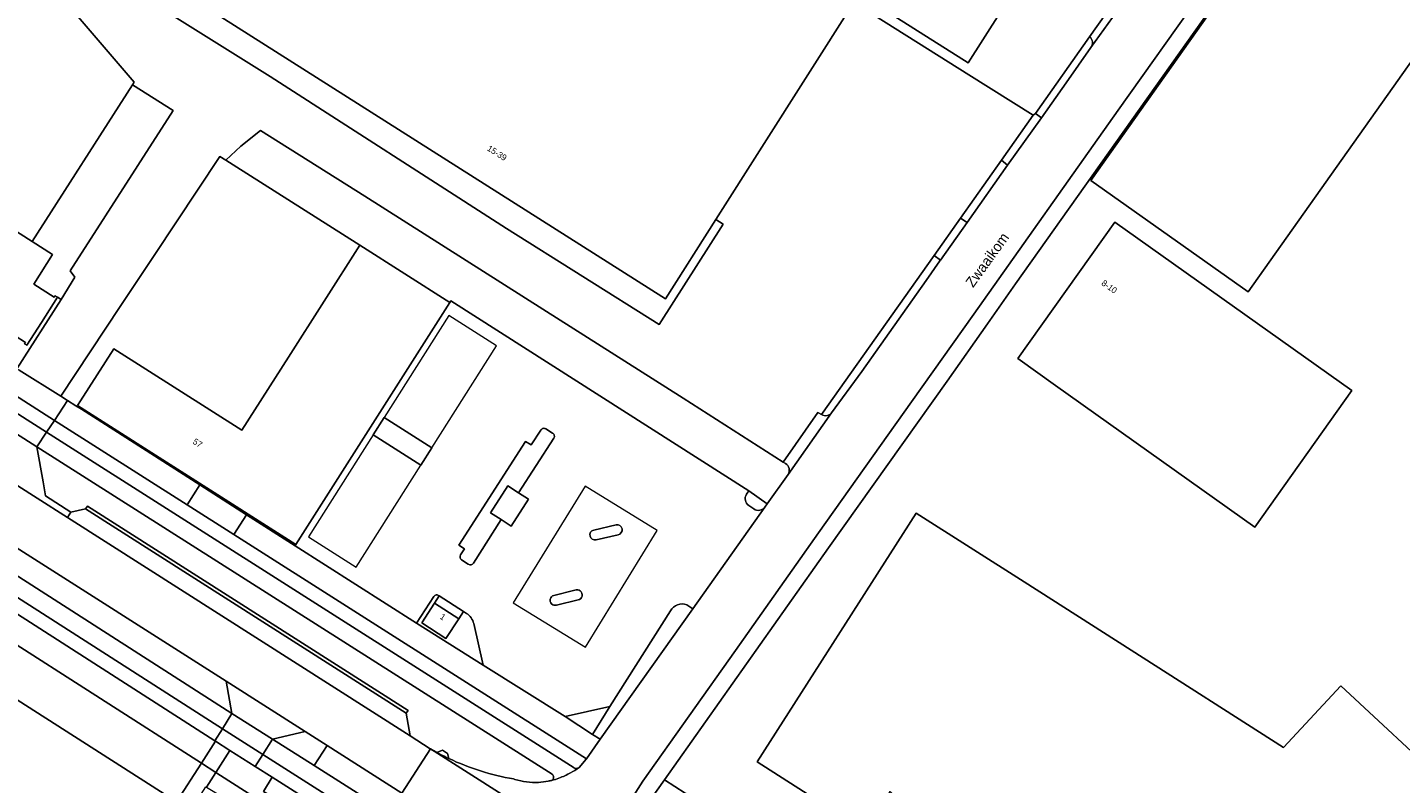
# Model space of a CAD drawing. Header units: metres. Extents: x 151448 to 154749, y 463108 to 465296.
# Tile 341 of 449: x 153739 to 153906, y 464207 to 464299. Entities that reach past the tile are written whole.
import ezdxf
from ezdxf.enums import TextEntityAlignment as Align

# ---------------------------------------------------------------- set-up
doc = ezdxf.new("R2010")
doc.units = ezdxf.units.M
for name, color, linetype, lineweight in [('B-PV-GR-BEPLANTING_CULTUUR_BODEMBEDEKKER-GV', 253, 'Continuous', 9), ('B-PV-GR-GROENVOORZIENING-GV', 253, 'Continuous', 9), ('B-PV-GR-HAAG-GV', 253, 'Continuous', 9), ('B-PV-IE-TERREINAFSCHEIDING_KUNSTMATIG_HEKWERK-G', 253, 'Continuous', 9), ('B-PV-OG-BEBOUWING-GV', 1, 'Continuous', 9), ('B-PV-OG-BEBOUWING-T18', 2, 'Continuous', 9), ('B-PV-OG-BEBOUWING_LUIFEL-GV', 1, 'Continuous', 9), ('B-PV-OG-TERREIN_BEGROEID-GV', 253, 'Continuous', 9), ('B-PV-OG-TERREIN_ERF-GV', 253, 'Continuous', 9), ('B-PV-OG-TOPOGRAFIE-T18', 2, 'Continuous', 9), ('B-PV-VH-GESLOTENVERHARDING_ASFALT-GV', 253, 'Continuous', 9), ('B-PV-VH-HALFVERHARDING-GV', 253, 'Continuous', 9), ('B-PV-VH-OPENVERHARDING_BETONSTRAATSTEEN-GV', 253, 'Continuous', 9), ('B-PV-VH-OPENVERHARDING_STRAATBAKSTEEN-GV', 253, 'Continuous', 9), ('B-PV-VH-OPENVERHARDING_TEGEL-GV', 253, 'Continuous', 9)]:
    doc.layers.add(name, color=color, linetype=linetype, lineweight=lineweight)
doc.styles.add('Drong', font='txt', dxfattribs={"height": 1.8})

msp = doc.modelspace()

# ---------------------------------------------------------------- linework, layer by layer
at = {"layer": 'B-PV-GR-BEPLANTING_CULTUUR_BODEMBEDEKKER-GV', "flags": 128}
for points in [[(153744.101, 464253.693), (153742.498, 464251.271), (153758.667, 464240.985), (153760.228, 464243.42), (153749.753, 464250.138), (153745.802, 464252.623), (153745.107, 464253.06)], [(153765.897, 464239.784), (153764.349, 464237.371), (153807.274, 464210.065), (153808.957, 464212.451), (153808.03, 464213.041), (153804.68, 464215.222), (153794.705, 464221.488), (153786.591, 464226.578), (153771.799, 464236.017)], [(153816.767, 464207.49), (153815.014, 464205.011), (153825.272, 464198.536), (153826.838, 464201.018)]]:
    msp.add_lwpolyline(points, close=True, dxfattribs=at)
at = {"layer": 'B-PV-GR-GROENVOORZIENING-GV', "flags": 128}
for points in [[(153868.542, 464297.981), (153861.939, 464288.647), (153862.673, 464288.12), (153865.687, 464292.38), (153868.694, 464296.664)], [(153848.634, 464268.313), (153850.318, 464270.701), (153850.379, 464270.788), (153849.603, 464271.337), (153835.891, 464251.973), (153836.043, 464251.89)], [(153837.134, 464252.191), (153840.817, 464257.227), (153848.634, 464268.313)]]:
    msp.add_lwpolyline(points, dxfattribs=at)
at = {"layer": 'B-PV-GR-GROENVOORZIENING-GV'}
for points in [[(153868.694, 464296.664, 0.38276), (153868.542, 464297.981)], [(153836.043, 464251.89, 0.296032), (153837.134, 464252.191)]]:
    msp.add_lwpolyline(points, format="xyb", dxfattribs=at)
at = {"layer": 'B-PV-GR-GROENVOORZIENING-GV', "flags": 128}
msp.add_lwpolyline([(153858.545, 464282.327), (153857.814, 464282.933), (153852.836, 464275.902), (153853.611, 464275.354)], close=True, dxfattribs=at)
at = {"layer": 'B-PV-GR-HAAG-GV', "flags": 128}
for points in [[(153868.542, 464297.981), (153861.939, 464288.647), (153862.673, 464288.12), (153865.687, 464292.38), (153868.694, 464296.664)], [(153850.379, 464270.788), (153849.603, 464271.337), (153835.891, 464251.973), (153836.043, 464251.89)], [(153837.134, 464252.191), (153840.817, 464257.227), (153848.634, 464268.313), (153850.318, 464270.701), (153850.379, 464270.788)]]:
    msp.add_lwpolyline(points, dxfattribs=at)
at = {"layer": 'B-PV-GR-HAAG-GV'}
for points in [[(153868.694, 464296.664, 0.38276), (153868.542, 464297.981)], [(153836.043, 464251.89, 0.296032), (153837.134, 464252.191)]]:
    msp.add_lwpolyline(points, format="xyb", dxfattribs=at)
at = {"layer": 'B-PV-GR-HAAG-GV', "flags": 128}
msp.add_lwpolyline([(153858.545, 464282.327), (153857.814, 464282.933), (153852.836, 464275.902), (153853.611, 464275.354)], close=True, dxfattribs=at)
at = {"layer": 'B-PV-IE-TERREINAFSCHEIDING_KUNSTMATIG_HEKWERK-G', "flags": 128}
msp.add_lwpolyline([(153745.782, 464252.786), (153745.802, 464252.623)], dxfattribs=at)
at = {"layer": 'B-PV-OG-BEBOUWING-GV', "flags": 128}
for points in [[(153724.507, 464389.55), (153695.288, 464343.222), (153816.902, 464266.081), (153823.039, 464275.736), (153839.824, 464302.142), (153840.507, 464303.217), (153853.733, 464294.807), (153859.675, 464304.135), (153825.712, 464325.773), (153806.005, 464338.333), (153800.318, 464341.958), (153780, 464354.35)], [(153904.429, 464304.819), (153892.116, 464313.532), (153868.705, 464280.467), (153887.838, 464266.904), (153915.515, 464306.051), (153912.578, 464310.423)], [(153723.318, 464270.17), (153735.565, 464261.139), (153736.304, 464262.257), (153736.371, 464262.214), (153736.469, 464262.364), (153738.978, 464260.757), (153738.882, 464260.593), (153739.149, 464260.424), (153740.922, 464263.207), (153742.866, 464266.261), (153742.596, 464266.433), (153742.494, 464266.272), (153739.989, 464267.868), (153742.283, 464271.469), (153739.808, 464273.045), (153726.729, 464281.374), (153720.657, 464271.852), (153720.973, 464271.649), (153721.081, 464271.82), (153721.624, 464271.419)], [(153864.402, 464255.535), (153888.66, 464238.29), (153900.46, 464254.89), (153871.61, 464275.4), (153859.81, 464258.8)], [(153771.89, 464236.16), (153790.647, 464265.615), (153779.682, 464272.598), (153771.007, 464258.976), (153765.329, 464250.06), (153749.725, 464259.997), (153745.678, 464253.642), (153745.32, 464253.08), (153745.782, 464252.786)], [(153782.638, 464251.609), (153781.299, 464249.498), (153787.127, 464245.803), (153788.465, 464247.915)], [(153756.445, 464205.426), (153715.976, 464231.287), (153716.833, 464232.63), (153713.161, 464234.977), (153712.289, 464233.612), (153700.263, 464241.297), (153689.317, 464224.169), (153745.484, 464188.275)], [(153788.79, 464228.998), (153787.256, 464226.612), (153790.179, 464224.722), (153791.724, 464227.111)]]:
    msp.add_lwpolyline(points, close=True, dxfattribs=at)
msp.add_lwpolyline([(153870.094, 464181.643), (153870.275, 464181.827), (153880.369, 464172.386), (153895.96, 464157.803), (153915.698, 464179.313), (153900.286, 464193.749), (153912.323, 464206.706), (153899.104, 464218.967), (153892.152, 464211.465), (153873.607, 464223.292), (153860.581, 464231.6), (153847.424, 464239.991), (153828.065, 464209.684), (153841.375, 464201.177), (153844.251, 464206.106), (153867.188, 464184.68), (153867.417, 464184.483), (153867.245, 464184.272)], dxfattribs=at)
at = {"layer": 'B-PV-OG-BEBOUWING_LUIFEL-GV', "flags": 128}
for points in [[(153782.638, 464251.609), (153788.465, 464247.915), (153796.339, 464260.334), (153790.511, 464264.029)], [(153787.127, 464245.803), (153781.299, 464249.498), (153773.426, 464237.079), (153779.253, 464233.384)], [(153815.903, 464237.874), (153807.121, 464243.273), (153798.373, 464229.044), (153807.155, 464223.645)]]:
    msp.add_lwpolyline(points, close=True, dxfattribs=at)
at = {"layer": 'B-PV-OG-TERREIN_BEGROEID-GV', "flags": 128}
for points in [[(153763.408, 464219.537), (153736.962, 464236.379), (153710.25, 464253.39), (153702.267, 464258.468), (153701.191, 464259.153), (153697.362, 464258.214), (153697.349, 464258.194), (153702.858, 464254.711), (153706.222, 464252.567), (153735.42, 464233.956), (153764.125, 464215.591)], [(153737.444, 464228.031), (153735.787, 464225.289), (153760.398, 464209.538), (153762.101, 464212.208), (153762.031, 464212.253)], [(153798.836, 464193.534), (153800.383, 464195.99), (153784.817, 464205.903), (153775.714, 464211.7), (153774.144, 464209.24)], [(153768.564, 464204.298), (153769.214, 464205.316), (153767.972, 464206.099), (153769.029, 464207.832), (153766.949, 464209.146), (153763.872, 464211.089), (153762.164, 464208.405), (153762.733, 464208.04)]]:
    msp.add_lwpolyline(points, close=True, dxfattribs=at)
for points in [[(153803.098, 464208.21), (153740.361, 464248.042), (153741.127, 464243.789), (153741.438, 464242.067), (153744.513, 464240.108), (153746.305, 464240.489), (153746.52, 464240.826), (153785.556, 464215.945), (153785.341, 464215.608), (153785.803, 464212.853), (153788.25, 464211.293), (153788.277, 464211.278)], [(153789.051, 464210.847), (153789.765, 464211.101), (153790.378, 464210.721), (153790.53, 464210.103)], [(153767.704, 464202.953), (153768.564, 464204.298), (153762.733, 464208.04), (153762.164, 464208.405), (153761.027, 464206.618), (153761.832, 464206.116), (153766.052, 464203.484)], [(153798.405, 464207.612), (153798.579, 464207.541)]]:
    msp.add_lwpolyline(points, dxfattribs=at)
at = {"layer": 'B-PV-OG-TERREIN_BEGROEID-GV'}
for points in [[(153788.277, 464211.278, 0.0060293), (153789.051, 464210.847)], [(153790.53, 464210.103, 0.0667007), (153798.405, 464207.612)], [(153803.062, 464207.446, 0.5104481), (153803.098, 464208.21)], [(153798.579, 464207.541, 0.0412235), (153799.987, 464207.255)], [(153799.987, 464207.255, 0.0396863), (153801.424, 464207.198)], [(153801.424, 464207.198, 0.0396099), (153802.636, 464207.348)], [(153802.636, 464207.348, 0.0144024), (153803.062, 464207.446)]]:
    msp.add_lwpolyline(points, format="xyb", dxfattribs=at)
at = {"layer": 'B-PV-OG-TERREIN_ERF-GV', "flags": 128}
for points in [[(153891.91, 464313.541), (153867.965, 464279.801), (153859.535, 464267.891), (153856.112, 464263.027), (153851.211, 464256.063), (153836.753, 464235.753), (153816.776, 464207.502), (153816.767, 464207.49), (153826.838, 464201.018), (153829.333, 464199.415), (153836.524, 464194.794), (153833.443, 464193.378), (153845.279, 464185.906), (153850.447, 464182.613), (153882.549, 464162.167), (153898.604, 464151.977), (153900.634, 464154.208), (153905.872, 464150.91), (153906.131, 464150.747), (153913.895, 464145.858)], [(153672.148, 464299.31), (153707.469, 464276.759), (153707.52, 464276.726), (153712.762, 464273.379), (153712.957, 464273.255), (153719.957, 464268.785), (153720.59, 464269.785), (153721.183, 464270.722), (153721.624, 464271.419), (153721.081, 464271.82), (153720.973, 464271.649), (153720.657, 464271.852), (153726.729, 464281.374), (153739.808, 464273.045), (153752.001, 464292.129), (153752.215, 464292.463), (153744.201, 464301.837)], [(153826.763, 464242.283), (153827.033, 464242.712), (153790.775, 464265.817), (153790.647, 464265.615), (153771.89, 464236.16), (153771.799, 464236.017)], [(153801.715, 464250.088), (153800.561, 464248.286), (153799.874, 464248.71), (153791.743, 464236.091), (153792.432, 464235.633), (153791.959, 464234.9)], [(153791.959, 464234.9), (153792.432, 464235.633), (153791.743, 464236.091), (153799.874, 464248.71), (153800.561, 464248.286), (153801.715, 464250.088)], [(153803.161, 464249.724), (153802.35, 464250.228)], [(153802.35, 464250.228), (153803.161, 464249.724)], [(153803.308, 464249.101), (153799.024, 464242.463), (153800.24, 464241.681), (153798.132, 464238.401), (153796.896, 464239.194), (153793.52, 464233.895)], [(153799.024, 464242.463), (153803.308, 464249.101)], [(153793.52, 464233.895), (153796.896, 464239.194), (153795.607, 464240.032), (153797.712, 464243.314), (153799.024, 464242.463)], [(153829.01, 464240.705), (153829.296, 464241.11), (153827.033, 464242.712), (153826.763, 464242.283)], [(153819.501, 464228.809), (153820.224, 464228.312), (153829.01, 464240.705)], [(153827.647, 464240.491), (153827.056, 464240.91)], [(153827.056, 464240.91), (153827.647, 464240.491)], [(153867.245, 464184.272), (153867.417, 464184.483), (153867.188, 464184.68), (153844.251, 464206.106), (153841.375, 464201.177), (153828.065, 464209.684), (153847.424, 464239.991), (153860.581, 464231.6), (153873.607, 464223.292), (153892.152, 464211.465), (153899.104, 464218.967), (153912.323, 464206.706), (153900.286, 464193.749), (153915.698, 464179.313), (153895.96, 464157.803), (153880.369, 464172.386), (153870.275, 464181.827), (153870.094, 464181.643)], [(153808.167, 464237.922), (153810.888, 464238.548)], [(153810.888, 464238.548), (153808.167, 464237.922)], [(153811.136, 464237.339), (153808.457, 464236.73)], [(153808.457, 464236.73), (153811.136, 464237.339)], [(153771.799, 464236.017), (153786.591, 464226.578), (153788.68, 464229.811)], [(153792.088, 464234.284), (153792.897, 464233.745)], [(153792.897, 464233.745), (153792.088, 464234.284)], [(153788.68, 464229.811), (153786.591, 464226.578), (153794.705, 464221.488), (153793.55, 464226.527)], [(153790.179, 464224.722), (153787.256, 464226.612), (153788.79, 464228.998), (153789.361, 464229.913)], [(153789.361, 464229.913), (153792.308, 464228.015), (153792.682, 464227.774)], [(153803.309, 464229.966), (153805.868, 464230.58)], [(153805.868, 464230.58), (153803.309, 464229.966)], [(153792.682, 464227.774), (153792.308, 464228.015), (153791.724, 464227.111), (153790.179, 464224.722)], [(153793.55, 464226.527), (153794.705, 464221.488), (153804.68, 464215.222), (153810.124, 464216.446), (153817.503, 464228.077)], [(153806.27, 464229.408), (153803.65, 464228.784)], [(153803.65, 464228.784), (153806.27, 464229.408)], [(153817.503, 464228.077), (153810.124, 464216.446), (153808.03, 464213.041), (153808.957, 464212.451), (153820.224, 464228.312)], [(153820.224, 464228.312), (153819.501, 464228.809)], [(153757.39, 464204.822), (153760.398, 464209.538), (153735.787, 464225.289)]]:
    msp.add_lwpolyline(points, dxfattribs=at)
for points in [[(153904.429, 464304.819), (153912.578, 464310.423), (153915.515, 464306.051), (153887.838, 464266.904), (153868.705, 464280.467), (153892.116, 464313.532)], [(153743.279, 464254.21), (153744.101, 464253.693), (153745.107, 464253.06), (153745.802, 464252.623), (153749.753, 464250.138), (153760.228, 464243.42), (153765.897, 464239.784), (153771.799, 464236.017), (153771.89, 464236.16), (153745.782, 464252.786), (153745.32, 464253.08), (153745.678, 464253.642), (153749.725, 464259.997), (153765.329, 464250.06), (153771.007, 464258.976), (153779.682, 464272.598), (153764.251, 464282.383), (153763.38, 464282.936), (153762.635, 464283.408), (153754.636, 464271.326), (153750.524, 464265.116)], [(153900.46, 464254.89), (153888.66, 464238.29), (153864.402, 464255.535), (153859.81, 464258.8), (153871.61, 464275.4)], [(153722.361, 464268.657), (153721.727, 464267.655), (153724.12, 464266.127), (153724.262, 464266.249), (153732.323, 464261.098), (153735.825, 464258.896), (153735.996, 464258.789), (153737.946, 464257.563), (153743.312, 464265.977), (153742.866, 464266.261), (153740.922, 464263.207), (153739.149, 464260.424), (153738.882, 464260.593), (153738.978, 464260.757), (153736.469, 464262.364), (153736.371, 464262.214), (153736.304, 464262.257), (153735.565, 464261.139), (153723.318, 464270.17), (153722.957, 464269.599)], [(153781.299, 464249.498), (153782.638, 464251.609), (153788.465, 464247.915), (153787.127, 464245.803)], [(153796.896, 464239.194), (153798.132, 464238.401), (153800.24, 464241.681), (153799.024, 464242.463), (153797.712, 464243.314), (153795.607, 464240.032)], [(153756.445, 464205.426), (153745.484, 464188.275), (153689.317, 464224.169), (153700.263, 464241.297), (153712.289, 464233.612), (153713.161, 464234.977), (153716.833, 464232.63), (153715.976, 464231.287)], [(153791.724, 464227.111), (153792.308, 464228.015), (153789.361, 464229.913), (153788.79, 464228.998)], [(153804.68, 464215.222), (153808.03, 464213.041), (153810.124, 464216.446)]]:
    msp.add_lwpolyline(points, close=True, dxfattribs=at)
at = {"layer": 'B-PV-OG-TERREIN_ERF-GV'}
for points in [[(153802.35, 464250.228, 0.4286889), (153801.715, 464250.088)], [(153801.715, 464250.088, -0.4286889), (153802.35, 464250.228)], [(153803.308, 464249.101, 0.4187313), (153803.161, 464249.724)], [(153803.161, 464249.724, -0.4187313), (153803.308, 464249.101)], [(153827.056, 464240.91, -0.4101782), (153826.763, 464242.283)], [(153826.763, 464242.283, 0.4101782), (153827.056, 464240.91)], [(153829.01, 464240.705, -0.4064584), (153827.647, 464240.491)], [(153827.647, 464240.491, 0.4064584), (153829.01, 464240.705)], [(153808.457, 464236.73, -0.998416), (153808.167, 464237.922)], [(153808.167, 464237.922, 0.998416), (153808.457, 464236.73)], [(153810.888, 464238.548, -0.997456), (153811.136, 464237.339)], [(153811.136, 464237.339, 0.997456), (153810.888, 464238.548)], [(153791.959, 464234.9, 0.4141564), (153792.088, 464234.284)], [(153792.088, 464234.284, -0.4141564), (153791.959, 464234.9)], [(153792.897, 464233.745, 0.4015796), (153793.52, 464233.895)], [(153793.52, 464233.895, -0.4015796), (153792.897, 464233.745)], [(153788.68, 464229.811, -0.4491606), (153789.361, 464229.913)], [(153789.361, 464229.913, 0.4491606), (153788.68, 464229.811)], [(153803.65, 464228.784, -1.0179789), (153803.309, 464229.966)], [(153803.309, 464229.966, 1.0179789), (153803.65, 464228.784)], [(153805.868, 464230.58, -1.1378158), (153806.27, 464229.408)], [(153806.27, 464229.408, 1.1378158), (153805.868, 464230.58)], [(153817.503, 464228.077, -0.3773385), (153819.501, 464228.809)], [(153819.501, 464228.809, 0.3773385), (153817.503, 464228.077)], [(153792.682, 464227.774, -0.2019309), (153793.55, 464226.527)], [(153793.55, 464226.527, 0.2019309), (153792.682, 464227.774)]]:
    msp.add_lwpolyline(points, format="xyb", dxfattribs=at)
at = {"layer": 'B-PV-VH-GESLOTENVERHARDING_ASFALT-GV', "flags": 128}
for points in [[(153812.999, 464205.58), (153814.153, 464207.359), (153825.445, 464223.242), (153835.55, 464237.562), (153846.871, 464253.54), (153854.433, 464264.214), (153872.016, 464289.036), (153882.115, 464303.265), (153897.414, 464324.912), (153898.991, 464327.159)], [(153887.85, 464323.701), (153878.229, 464310.144), (153877.586, 464309.137), (153876.533, 464307.665), (153872.894, 464302.565), (153868.694, 464296.664), (153865.687, 464292.38), (153862.673, 464288.12), (153858.545, 464282.327), (153853.611, 464275.354), (153850.379, 464270.788), (153850.318, 464270.701), (153848.634, 464268.313), (153840.817, 464257.227), (153837.134, 464252.191), (153831.835, 464244.694), (153829.296, 464241.11), (153829.01, 464240.705), (153820.224, 464228.312), (153808.957, 464212.451), (153807.274, 464210.065), (153807.241, 464210.02), (153806.384, 464209.009)], [(153763.408, 464219.537), (153773.046, 464213.399), (153775.714, 464211.7), (153784.817, 464205.903), (153788.277, 464211.278), (153788.25, 464211.293), (153785.803, 464212.853), (153744.088, 464239.442), (153740.41, 464241.786), (153726.708, 464250.52), (153725.075, 464251.559), (153710.859, 464260.594), (153697.033, 464269.383), (153644.677, 464302.663), (153644.343, 464302.876), (153634.389, 464309.143), (153630.784, 464303.391), (153643.676, 464295.564)], [(153738.213, 464257.395), (153743.279, 464254.21), (153750.524, 464265.116), (153754.636, 464271.326), (153762.635, 464283.408), (153763.38, 464282.936), (153765.207, 464284.642), (153767.579, 464286.571), (153780.296, 464278.554), (153801.983, 464264.808), (153819.045, 464253.955), (153831.241, 464246.193), (153835.433, 464252.221), (153835.891, 464251.973), (153849.603, 464271.337), (153852.836, 464275.902), (153857.814, 464282.933), (153861.655, 464288.428), (153853.835, 464293.331), (153839.824, 464302.142), (153823.039, 464275.736), (153823.92, 464275.176), (153816.152, 464262.939), (153797.53, 464274.651), (153768.755, 464293.118), (153744.223, 464308.514)], [(153744.201, 464301.837), (153752.215, 464292.463), (153752.001, 464292.129), (153756.97, 464288.979), (153744.439, 464269.475), (153744.988, 464268.698), (153743.312, 464265.977), (153737.946, 464257.563)], [(153644.92, 464294.863), (153654.47, 464288.824), (153656.824, 464287.375), (153661.761, 464284.234), (153664.452, 464282.523), (153671.944, 464277.757), (153690.209, 464266.138), (153690.697, 464265.828), (153700.015, 464259.901), (153701.191, 464259.153), (153702.267, 464258.468), (153710.25, 464253.39), (153736.962, 464236.379), (153763.408, 464219.537)], [(153819.507, 464191.411), (153788.277, 464211.278), (153784.817, 464205.903)], [(153788.277, 464211.278), (153819.507, 464191.411)], [(153798.579, 464207.541), (153798.405, 464207.612)]]:
    msp.add_lwpolyline(points, dxfattribs=at)
at = {"layer": 'B-PV-VH-GESLOTENVERHARDING_ASFALT-GV'}
for points in [[(153789.051, 464210.847, -0.0060293), (153788.277, 464211.278)], [(153790.53, 464210.103, -0.0135619), (153789.051, 464210.847)], [(153798.405, 464207.612, -0.0667007), (153790.53, 464210.103)], [(153805.355, 464208.364, -0.0380126), (153803.917, 464207.713)], [(153806.384, 464209.009, -0.0491394), (153805.355, 464208.364)], [(153799.987, 464207.255, -0.0412235), (153798.579, 464207.541)], [(153801.424, 464207.198, -0.0396863), (153799.987, 464207.255)], [(153802.636, 464207.348, -0.0396099), (153801.424, 464207.198)], [(153803.062, 464207.446, -0.0144024), (153802.636, 464207.348)], [(153803.917, 464207.713, -0.0268399), (153803.062, 464207.446)]]:
    msp.add_lwpolyline(points, format="xyb", dxfattribs=at)
at = {"layer": 'B-PV-VH-HALFVERHARDING-GV', "flags": 128}
for points in [[(153790.378, 464210.721), (153789.765, 464211.101), (153789.051, 464210.847)], [(153790.53, 464210.103), (153790.378, 464210.721)]]:
    msp.add_lwpolyline(points, dxfattribs=at)
at = {"layer": 'B-PV-VH-HALFVERHARDING-GV'}
msp.add_lwpolyline([(153789.051, 464210.847, 0.0135619), (153790.53, 464210.103)], format="xyb", dxfattribs=at)
at = {"layer": 'B-PV-VH-OPENVERHARDING_BETONSTRAATSTEEN-GV', "flags": 128}
for points in [[(153816.902, 464266.081), (153695.288, 464343.222), (153724.507, 464389.55), (153722.093, 464391.503), (153717.256, 464383.988), (153706.223, 464366.64), (153692.923, 464345.584), (153692.327, 464344.765), (153691.955, 464344.121), (153691.806, 464343.674), (153691.732, 464343.178), (153691.682, 464342.583), (153691.806, 464342.087), (153692.054, 464341.69), (153692.377, 464341.417), (153725.75, 464320.262), (153744.223, 464308.514), (153768.755, 464293.118), (153797.53, 464274.651), (153816.152, 464262.939), (153823.92, 464275.176), (153823.039, 464275.736)], [(153861.939, 464288.647), (153868.542, 464297.981), (153871.6, 464302.31), (153871.713, 464302.481), (153856.369, 464312.259), (153846.365, 464318.632), (153823.76, 464332.92), (153808.707, 464342.482), (153806.005, 464338.333), (153825.712, 464325.773), (153859.675, 464304.135), (153853.733, 464294.807), (153840.507, 464303.217), (153839.824, 464302.142), (153853.835, 464293.331), (153861.655, 464288.428)], [(153739.808, 464273.045), (153742.283, 464271.469), (153739.989, 464267.868), (153742.494, 464266.272), (153742.596, 464266.433), (153742.866, 464266.261), (153743.312, 464265.977), (153744.988, 464268.698), (153744.439, 464269.475), (153756.97, 464288.979), (153752.001, 464292.129)], [(153857.814, 464282.933), (153858.545, 464282.327), (153862.673, 464288.12), (153861.939, 464288.647), (153861.655, 464288.428)], [(153849.603, 464271.337), (153850.379, 464270.788), (153853.611, 464275.354), (153852.836, 464275.902)], [(153734.252, 464256.519), (153733.298, 464255.077), (153741.544, 464249.83), (153742.498, 464251.271), (153735.022, 464256.029)], [(153732.099, 464253.326), (153740.361, 464248.042), (153741.544, 464249.83), (153733.298, 464255.077)], [(153760.228, 464243.42), (153758.667, 464240.985), (153764.349, 464237.371), (153765.897, 464239.784)], [(153769.055, 464212.447), (153764.125, 464215.591), (153762.953, 464213.712), (153767.867, 464210.6)], [(153762.031, 464212.253), (153762.101, 464212.208), (153763.872, 464211.089), (153766.949, 464209.146), (153767.867, 464210.6), (153762.953, 464213.712)], [(153769.055, 464212.447), (153774.144, 464209.24), (153775.714, 464211.7), (153773.046, 464213.399)], [(153763.872, 464211.089), (153762.101, 464212.208), (153760.398, 464209.538), (153762.164, 464208.405)], [(153760.398, 464209.538), (153757.39, 464204.822), (153746.442, 464187.662), (153748.142, 464186.579), (153760.946, 464206.669), (153761.027, 464206.618), (153762.164, 464208.405)], [(153769.029, 464207.832), (153767.972, 464206.099), (153769.214, 464205.316), (153768.564, 464204.298), (153771.786, 464202.231), (153772.449, 464203.239), (153773.317, 464202.725), (153774.374, 464204.417)]]:
    msp.add_lwpolyline(points, close=True, dxfattribs=at)
for points in [[(153868.694, 464296.664), (153872.894, 464302.565), (153872.829, 464302.496), (153872.758, 464302.434), (153872.682, 464302.378), (153872.601, 464302.328), (153872.516, 464302.286), (153872.428, 464302.252), (153872.337, 464302.226), (153872.244, 464302.207), (153872.15, 464302.197), (153872.055, 464302.196), (153871.961, 464302.202), (153871.868, 464302.217), (153871.776, 464302.24), (153871.686, 464302.271), (153871.6, 464302.31), (153868.542, 464297.981)], [(153831.507, 464246.029), (153831.241, 464246.193), (153819.045, 464253.955), (153801.983, 464264.808), (153780.296, 464278.554), (153767.579, 464286.571), (153765.207, 464284.642), (153763.38, 464282.936), (153764.251, 464282.383), (153779.682, 464272.598), (153790.647, 464265.615)], [(153790.647, 464265.615), (153790.775, 464265.817), (153827.033, 464242.712), (153829.296, 464241.11), (153831.835, 464244.694)], [(153836.043, 464251.89), (153835.891, 464251.973), (153835.433, 464252.221), (153831.241, 464246.193), (153831.507, 464246.029)], [(153831.835, 464244.694), (153837.134, 464252.191)], [(153805.774, 464208.957), (153741.544, 464249.83), (153740.361, 464248.042), (153803.098, 464208.21)]]:
    msp.add_lwpolyline(points, dxfattribs=at)
at = {"layer": 'B-PV-VH-OPENVERHARDING_BETONSTRAATSTEEN-GV'}
for points in [[(153868.542, 464297.981, -0.38276), (153868.694, 464296.664)], [(153837.134, 464252.191, -0.296032), (153836.043, 464251.89)], [(153831.835, 464244.694, 0.4105494), (153831.507, 464246.029)], [(153831.507, 464246.029, -0.4105494), (153831.835, 464244.694)], [(153803.098, 464208.21, -0.5104481), (153803.062, 464207.446)], [(153803.917, 464207.713, 0.0380126), (153805.355, 464208.364)], [(153805.355, 464208.364, 0.0491394), (153806.384, 464209.009)], [(153805.891, 464208.908, -0.0952152), (153805.774, 464208.957)], [(153806.017, 464208.899, -0.1026563), (153805.891, 464208.908)], [(153806.205, 464208.934, -0.1015073), (153806.017, 464208.899)], [(153806.384, 464209.009, -0.0947274), (153806.205, 464208.934)], [(153803.062, 464207.446, 0.0268399), (153803.917, 464207.713)]]:
    msp.add_lwpolyline(points, format="xyb", dxfattribs=at)
at = {"layer": 'B-PV-VH-OPENVERHARDING_STRAATBAKSTEEN-GV', "flags": 128}
for points in [[(153743.279, 464254.21), (153738.213, 464257.395), (153737.946, 464257.563), (153737.835, 464257.388), (153735.022, 464256.029), (153742.498, 464251.271), (153744.101, 464253.693)], [(153740.361, 464248.042), (153732.099, 464253.326), (153727.863, 464252.259), (153725.075, 464251.559), (153726.708, 464250.52), (153740.41, 464241.786), (153744.088, 464239.442), (153744.513, 464240.108), (153741.438, 464242.067), (153741.127, 464243.789)], [(153785.803, 464212.853), (153785.341, 464215.608), (153746.305, 464240.489), (153744.513, 464240.108), (153744.088, 464239.442)], [(153773.046, 464213.399), (153763.408, 464219.537), (153764.125, 464215.591), (153769.055, 464212.447)]]:
    msp.add_lwpolyline(points, close=True, dxfattribs=at)
at = {"layer": 'B-PV-VH-OPENVERHARDING_TEGEL-GV', "flags": 128}
for points in [[(153898.991, 464327.159), (153897.414, 464324.912), (153882.115, 464303.265), (153872.016, 464289.036), (153854.433, 464264.214), (153846.871, 464253.54), (153835.55, 464237.562), (153825.445, 464223.242), (153814.153, 464207.359), (153812.999, 464205.58)], [(153815.014, 464205.011), (153816.767, 464207.49), (153816.776, 464207.502), (153836.753, 464235.753), (153851.211, 464256.063), (153856.112, 464263.027), (153859.535, 464267.891), (153867.965, 464279.801), (153891.91, 464313.541), (153900.735, 464325.945), (153900.814, 464326.052)], [(153806.384, 464209.009), (153807.241, 464210.02), (153807.274, 464210.065), (153764.349, 464237.371), (153758.667, 464240.985), (153742.498, 464251.271), (153741.544, 464249.83), (153805.774, 464208.957)]]:
    msp.add_lwpolyline(points, dxfattribs=at)
for points in [[(153735.42, 464233.956), (153706.222, 464252.567), (153702.858, 464254.711), (153697.349, 464258.194), (153696.156, 464256.337), (153701.799, 464252.746), (153704.969, 464250.728), (153734.234, 464232.095), (153762.953, 464213.712), (153764.125, 464215.591)], [(153715.346, 464238.372), (153718.846, 464236.132), (153720.509, 464238.816), (153733.759, 464230.367), (153732.043, 464227.686), (153735.787, 464225.289), (153737.444, 464228.031), (153762.031, 464212.253), (153762.953, 464213.712), (153734.234, 464232.095), (153704.969, 464250.728), (153701.799, 464252.746), (153696.156, 464256.337), (153695.243, 464254.918), (153700.948, 464251.289), (153704.076, 464249.288), (153717.027, 464241.053)], [(153746.305, 464240.489), (153785.341, 464215.608), (153785.556, 464215.945), (153746.52, 464240.826)], [(153800.383, 464195.99), (153798.836, 464193.534), (153774.144, 464209.24), (153769.055, 464212.447), (153767.867, 464210.6), (153796.768, 464192.226), (153804.249, 464187.419), (153804.348, 464187.356), (153805.528, 464189.269), (153800.723, 464192.331), (153802.293, 464194.774)], [(153774.374, 464204.417), (153788.521, 464195.418), (153793.475, 464192.259), (153803.275, 464185.996), (153804.249, 464187.419), (153796.768, 464192.226), (153767.867, 464210.6), (153766.949, 464209.146), (153769.029, 464207.832)]]:
    msp.add_lwpolyline(points, close=True, dxfattribs=at)
at = {"layer": 'B-PV-VH-OPENVERHARDING_TEGEL-GV'}
for points in [[(153805.774, 464208.957, 0.0952152), (153805.891, 464208.908)], [(153805.891, 464208.908, 0.1026563), (153806.017, 464208.899)], [(153806.017, 464208.899, 0.1015073), (153806.205, 464208.934)], [(153806.205, 464208.934, 0.0947274), (153806.384, 464209.009)]]:
    msp.add_lwpolyline(points, format="xyb", dxfattribs=at)

# ---------------------------------------------------------------- texts
at = {"layer": 'B-PV-OG-BEBOUWING-T18', "style": 'Drong'}
for s, rotation, p in [('15-39', 327.6, (153796.395, 464283.826)), ('8-10', 324.6, (153870.938, 464267.55)), ('57', 327.5, (153759.945, 464248.509)), ('1', 327.1, (153789.803, 464227.347))]:
    msp.add_text(s, height=0.75, rotation=rotation, dxfattribs=at).set_placement(p, align=Align.MIDDLE)
at = {"layer": 'B-PV-OG-TOPOGRAFIE-T18', "style": 'Drong'}
msp.add_text('Zwaaikom', height=1.25, rotation=54.2, dxfattribs=at).set_placement((153856.054, 464270.831), align=Align.MIDDLE)

doc.saveas('drawing.dxf')
